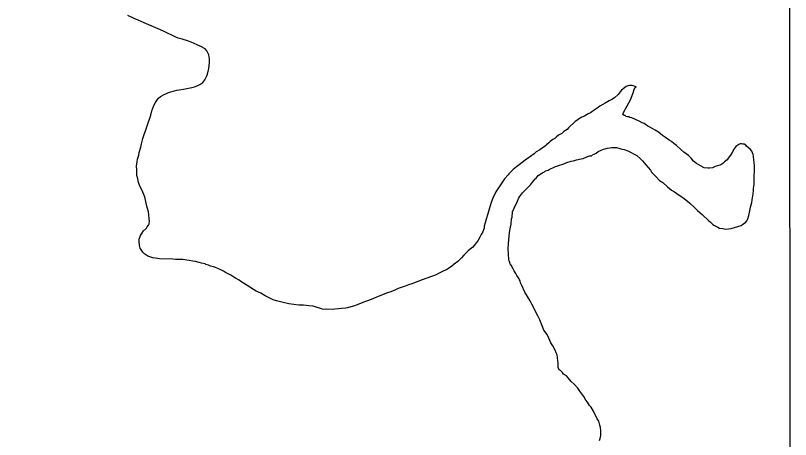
# Model space of a CAD drawing. Extents: x 3271442 to 3309282, y 752266 to 777610.
# Drawn here: x 3305436 to 3307057, y 759798 to 760684 of the extents above; entities that cross this region are included whole.
import ezdxf

# ---------------------------------------------------------------- set-up
doc = ezdxf.new("R2010")
doc.units = 0
doc.layers.add('V-GRID-FRAM', color=7, linetype='Continuous')
doc.layers.add('V-SITE-VEGE', color=7, linetype='Continuous')

msp = doc.modelspace()

# ---------------------------------------------------------------- linework, layer by layer
at = {"layer": 'V-GRID-FRAM'}
msp.add_lwpolyline([(3275591.3, 775827.4), (3307043.5, 775836.6), (3307056.7, 757650.8), (3275588.7, 757641.7), (3275591.3, 775827.4)], dxfattribs=at)
at = {"layer": 'V-SITE-VEGE'}
for p, q in [((3307054.2, 761136.9), (3307055.5, 759275.3)), ((3305683.4, 760678.3), (3305670.2, 760684.2)), ((3305692.3, 760674.8), (3305683.4, 760678.3)), ((3305705, 760668.9), (3305692.3, 760674.8)), ((3305714.4, 760664.7), (3305705, 760668.9)), ((3305733.8, 760656.4), (3305714.4, 760664.7)), ((3305745.4, 760651.7), (3305733.8, 760656.4)), ((3305770.8, 760638.8), (3305745.4, 760651.7)), ((3305775.8, 760637), (3305770.8, 760638.8)), ((3305784.1, 760634.6), (3305775.8, 760637)), ((3305795.2, 760631.5), (3305784.1, 760634.6)), ((3305803, 760628.5), (3305795.2, 760631.5)), ((3305815.7, 760622.6), (3305803, 760628.5)), ((3305823.5, 760619.6), (3305815.7, 760622.6)), ((3305832.3, 760614.4), (3305823.5, 760619.6)), ((3305836.1, 760610.4), (3305832.3, 760614.4)), ((3305839.8, 760601.9), (3305836.1, 760610.4)), ((3305841.3, 760593.5), (3305839.8, 760601.9)), ((3305839.7, 760573.4), (3305841.1, 760585.7)), ((3305841.1, 760585.7), (3305841.3, 760593.5)), ((3305837.2, 760561.7), (3305839.7, 760573.4)), ((3305831.3, 760549.6), (3305836, 760558.4)), ((3305836, 760558.4), (3305837.2, 760561.7)), ((3305804.1, 760534), (3305810.3, 760535)), ((3305810.3, 760535), (3305817, 760537.6)), ((3305817, 760537.6), (3305821, 760539.8)), ((3305821, 760539.8), (3305827.2, 760544.1)), ((3305827.2, 760544.1), (3305831.3, 760549.6)), ((3306713.1, 760535.8), (3306703.4, 760528.2)), ((3306716.5, 760537.4), (3306713.1, 760535.8)), ((3306719.8, 760537.9), (3306716.5, 760537.4)), ((3306725.4, 760537.7), (3306719.8, 760537.9)), ((3306731.5, 760535.9), (3306725.4, 760537.7)), ((3306731.4, 760533.1), (3306733.7, 760534.8)), ((3306733.7, 760534.8), (3306731.5, 760535.9)), ((3305738.8, 760514.9), (3305746.2, 760519.2)), ((3305746.2, 760519.2), (3305758, 760523.9)), ((3305758, 760523.9), (3305768.1, 760526.5)), ((3305768.1, 760526.5), (3305773.2, 760528)), ((3305773.2, 760528), (3305777.7, 760529.1)), ((3305777.7, 760529.1), (3305786.7, 760530.5)), ((3305786.7, 760530.5), (3305794, 760531.5)), ((3305794, 760531.5), (3305804.1, 760534)), ((3306696.5, 760519.4), (3306688.5, 760511.8)), ((3306700.5, 760524.4), (3306696.5, 760519.4)), ((3306703.4, 760528.2), (3306700.5, 760524.4)), ((3306721.9, 760507.6), (3306727.8, 760522.6)), ((3306727.8, 760522.6), (3306729.7, 760529.3)), ((3306729.7, 760529.3), (3306731.4, 760533.1)), ((3305724.9, 760496.2), (3305728.4, 760502.3)), ((3305728.4, 760502.3), (3305732.5, 760508.9)), ((3305732.5, 760508.9), (3305734.8, 760511.6)), ((3305734.8, 760511.6), (3305738.8, 760514.9)), ((3306677.7, 760505.9), (3306669.2, 760501.1)), ((3306682.8, 760508.6), (3306677.7, 760505.9)), ((3306688.5, 760511.8), (3306682.8, 760508.6)), ((3306714.9, 760495.5), (3306721.9, 760507.6)), ((3305720.7, 760484.6), (3305724.9, 760496.2)), ((3306645.9, 760486), (3306638.5, 760480.6)), ((3306649.9, 760489.2), (3306645.9, 760486)), ((3306654.4, 760491.9), (3306649.9, 760489.2)), ((3306657.9, 760494.6), (3306654.4, 760491.9)), ((3306664.1, 760498.4), (3306657.9, 760494.6)), ((3306669.2, 760501.1), (3306664.1, 760498.4)), ((3306707.3, 760481.2), (3306714.9, 760495.5)), ((3305702, 760426.9), (3305718.3, 760475.7)), ((3305718.3, 760475.7), (3305720.7, 760484.6)), ((3306619.9, 760471.5), (3306613, 760467.2)), ((3306625.5, 760473.6), (3306619.9, 760471.5)), ((3306633.4, 760478.4), (3306625.5, 760473.6)), ((3306638.5, 760480.6), (3306633.4, 760478.4)), ((3306706.1, 760477.3), (3306707.3, 760481.2)), ((3306708.8, 760475.5), (3306706.1, 760477.3)), ((3306711, 760474.9), (3306708.8, 760475.5)), ((3306713.2, 760473.2), (3306711, 760474.9)), ((3306715.5, 760472.6), (3306713.2, 760473.2)), ((3306718.3, 760472.5), (3306715.5, 760472.6)), ((3306720.5, 760471.3), (3306718.3, 760472.5)), ((3306724.9, 760470.1), (3306720.5, 760471.3)), ((3306739.8, 760463.1), (3306724.9, 760470.1)), ((3306606.2, 760462.3), (3306592.5, 760449.2)), ((3306609.6, 760464.5), (3306606.2, 760462.3)), ((3306613, 760467.2), (3306609.6, 760464.5)), ((3306746.5, 760460.1), (3306739.8, 760463.1)), ((3306750.9, 760458.3), (3306746.5, 760460.1)), ((3306758, 760453.1), (3306750.9, 760458.3)), ((3306578.2, 760437.8), (3306571.4, 760434.1)), ((3306582.8, 760441.6), (3306578.2, 760437.8)), ((3306589.6, 760446), (3306582.8, 760441.6)), ((3306592.5, 760449.2), (3306589.6, 760446)), ((3306764.1, 760450.2), (3306758, 760453.1)), ((3306773.5, 760444.4), (3306764.1, 760450.2)), ((3306780.7, 760440.3), (3306773.5, 760444.4)), ((3306788.9, 760433.4), (3306780.7, 760440.3)), ((3305699, 760416.3), (3305702, 760426.9)), ((3306553.8, 760421.1), (3306550.9, 760417.8)), ((3306559.5, 760424.9), (3306553.8, 760421.1)), ((3306563.5, 760427), (3306559.5, 760424.9)), ((3306567.5, 760430.8), (3306563.5, 760427)), ((3306571.4, 760434.1), (3306567.5, 760430.8)), ((3306795.5, 760429.3), (3306788.9, 760433.4)), ((3306803.2, 760423.5), (3306795.5, 760429.3)), ((3306807.6, 760420.6), (3306803.2, 760423.5)), ((3305694.1, 760398), (3305697.7, 760409.1)), ((3305697.7, 760409.1), (3305699, 760416.3)), ((3306537.3, 760407), (3306532.1, 760403.2)), ((3306544.1, 760411.8), (3306537.3, 760407)), ((3306545.8, 760413.5), (3306544.1, 760411.8)), ((3306550.9, 760417.8), (3306545.8, 760413.5)), ((3306659.6, 760401.8), (3306665.2, 760405)), ((3306665.2, 760405), (3306669.1, 760405.5)), ((3306669.1, 760405.5), (3306673.1, 760407.1)), ((3306673.1, 760407.1), (3306678.7, 760407.5)), ((3306678.7, 760407.5), (3306682.6, 760408.5)), ((3306682.6, 760408.5), (3306692.7, 760408.3)), ((3306692.7, 760408.3), (3306699.4, 760406.4)), ((3306699.4, 760406.4), (3306703.8, 760404.7)), ((3306812.5, 760416.6), (3306807.6, 760420.6)), ((3306818, 760412.6), (3306812.5, 760416.6)), ((3306827.3, 760403.9), (3306818, 760412.6)), ((3306939.1, 760405.2), (3306934.5, 760397.5)), ((3306942.6, 760410.1), (3306939.1, 760405.2)), ((3306946.6, 760413.4), (3306942.6, 760410.1)), ((3306948.3, 760414.5), (3306946.6, 760413.4)), ((3306951.7, 760416.1), (3306948.3, 760414.5)), ((3306953.9, 760416), (3306951.7, 760416.1)), ((3306957.3, 760415.4), (3306953.9, 760416)), ((3306959.5, 760415.3), (3306957.3, 760415.4)), ((3306963.4, 760413), (3306959.5, 760415.3)), ((3306965, 760411.3), (3306963.4, 760413)), ((3306972.7, 760404.4), (3306965, 760411.3)), ((3305690.4, 760384.1), (3305693.4, 760392.4)), ((3305693.4, 760392.4), (3305694.1, 760398)), ((3306512.8, 760389.7), (3306508.8, 760386.4)), ((3306520.2, 760395.1), (3306512.8, 760389.7)), ((3306524.8, 760398.9), (3306520.2, 760395.1)), ((3306532.1, 760403.2), (3306524.8, 760398.9)), ((3306630.7, 760388.5), (3306636.4, 760390.6)), ((3306636.4, 760390.6), (3306640.3, 760391.1)), ((3306640.3, 760391.1), (3306642.6, 760392.7)), ((3306642.6, 760392.7), (3306646, 760394.3)), ((3306646, 760394.3), (3306649.9, 760396.4)), ((3306649.9, 760396.4), (3306654.5, 760399.7)), ((3306654.5, 760399.7), (3306659.6, 760401.8)), ((3306703.8, 760404.7), (3306708.8, 760404)), ((3306708.8, 760404), (3306716.6, 760401.6)), ((3306716.6, 760401.6), (3306735.3, 760391.6)), ((3306735.3, 760391.6), (3306743, 760384.7)), ((3306833.3, 760398.8), (3306827.3, 760403.9)), ((3306843.2, 760391.3), (3306833.3, 760398.8)), ((3306848.7, 760386.1), (3306843.2, 760391.3)), ((3306931, 760392), (3306926.4, 760385.9)), ((3306934.5, 760397.5), (3306931, 760392)), ((3306975.9, 760400.4), (3306972.7, 760404.4)), ((3306978.5, 760393.6), (3306975.9, 760400.4)), ((3306979.6, 760389.7), (3306978.5, 760393.6)), ((3306980, 760382.4), (3306979.6, 760389.7)), ((3305688.9, 760369.1), (3305689.7, 760378.6)), ((3305689.7, 760378.6), (3305690.4, 760384.1)), ((3306501.4, 760382.1), (3306488.9, 760371.8)), ((3306508.8, 760386.4), (3306501.4, 760382.1)), ((3306573.3, 760371.4), (3306578.4, 760373)), ((3306578.4, 760373), (3306584.6, 760375.1)), ((3306584.6, 760375.1), (3306589.1, 760377.2)), ((3306589.1, 760377.2), (3306598.1, 760379.8)), ((3306598.1, 760379.8), (3306602.6, 760380.2)), ((3306602.6, 760380.2), (3306609.3, 760382.3)), ((3306609.3, 760382.3), (3306618.9, 760384.9)), ((3306618.9, 760384.9), (3306622.8, 760385.3)), ((3306622.8, 760385.3), (3306630.7, 760388.5)), ((3306743, 760384.7), (3306747.4, 760380.1)), ((3306747.4, 760380.1), (3306753.9, 760372.2)), ((3306854.1, 760379.8), (3306848.7, 760386.1)), ((3306860.1, 760374.7), (3306854.1, 760379.8)), ((3306869.5, 760369.4), (3306860.1, 760374.7)), ((3306915.5, 760375), (3306911, 760372.3)), ((3306918.9, 760378.3), (3306915.5, 760375)), ((3306924.1, 760382.6), (3306918.9, 760378.3)), ((3306926.4, 760385.9), (3306924.1, 760382.6)), ((3306980.4, 760376.8), (3306980, 760382.4)), ((3306981.3, 760369), (3306980.4, 760376.8)), ((3305689.3, 760361.8), (3305688.9, 760369.1)), ((3305689.6, 760350), (3305689.3, 760361.8)), ((3306473.5, 760359.8), (3306467.8, 760353.3)), ((3306476.9, 760362.6), (3306473.5, 760359.8)), ((3306483.2, 760368), (3306476.9, 760362.6)), ((3306488.9, 760371.8), (3306483.2, 760368)), ((3306537.1, 760355), (3306542.2, 760357.1)), ((3306542.2, 760357.1), (3306544.5, 760359.3)), ((3306544.5, 760359.3), (3306549.6, 760360.8)), ((3306549.6, 760360.8), (3306551.8, 760362.4)), ((3306551.8, 760362.4), (3306555.8, 760364.6)), ((3306555.8, 760364.6), (3306559.2, 760365.6)), ((3306559.2, 760365.6), (3306565.4, 760368.3)), ((3306565.4, 760368.3), (3306567.7, 760369.3)), ((3306567.7, 760369.3), (3306573.3, 760371.4)), ((3306753.9, 760372.2), (3306763.7, 760360.7)), ((3306763.7, 760360.7), (3306765.8, 760356.8)), ((3306765.8, 760356.8), (3306770.7, 760351.6)), ((3306876.1, 760365.9), (3306869.5, 760369.4)), ((3306884, 760365.1), (3306876.1, 760365.9)), ((3306887.3, 760365.1), (3306884, 760365.1)), ((3306893.5, 760366), (3306887.3, 760365.1)), ((3306899.1, 760368.7), (3306893.5, 760366)), ((3306908.7, 760371.3), (3306899.1, 760368.7)), ((3306911, 760372.3), (3306908.7, 760371.3)), ((3306980.9, 760350), (3306981.6, 760357.8)), ((3306981.7, 760363.4), (3306981.3, 760369)), ((3306981.6, 760357.8), (3306981.7, 760363.4)), ((3305691.1, 760342.7), (3305689.6, 760350)), ((3305693.1, 760335.4), (3305691.1, 760342.7)), ((3306458.6, 760342.9), (3306440.6, 760315.4)), ((3306466, 760351.1), (3306458.6, 760342.9)), ((3306467.8, 760353.3), (3306466, 760351.1)), ((3306517.1, 760335.9), (3306522.9, 760342.5)), ((3306522.9, 760342.5), (3306524.6, 760344.1)), ((3306524.6, 760344.1), (3306528.6, 760349.6)), ((3306528.6, 760349.6), (3306532, 760351.7)), ((3306532, 760351.7), (3306534.3, 760353.4)), ((3306534.3, 760353.4), (3306537.1, 760355)), ((3306770.7, 760351.6), (3306775.1, 760347.6)), ((3306775.1, 760347.6), (3306782.7, 760339.6)), ((3306980.4, 760331), (3306980.9, 760350)), ((3305696.3, 760325.8), (3305693.1, 760335.4)), ((3305699.5, 760319.6), (3305696.3, 760325.8)), ((3306505.6, 760323.3), (3306512.5, 760330.4)), ((3306512.5, 760330.4), (3306517.1, 760335.9)), ((3306782.7, 760339.6), (3306789.3, 760335)), ((3306789.3, 760335), (3306799.2, 760325.8)), ((3306799.2, 760325.8), (3306808, 760319.4)), ((3306979.1, 760323.2), (3306980.4, 760331)), ((3305701.6, 760315.1), (3305699.5, 760319.6)), ((3305705.3, 760306.6), (3305701.6, 760315.1)), ((3306440.6, 760315.4), (3306434.1, 760302.1)), ((3306490.1, 760305.2), (3306495.9, 760313.5)), ((3306495.9, 760313.5), (3306501.6, 760318.9)), ((3306501.6, 760318.9), (3306505.6, 760323.3)), ((3306808, 760319.4), (3306814, 760315.9)), ((3306814, 760315.9), (3306823.9, 760308.4)), ((3306823.9, 760308.4), (3306831.6, 760303.8)), ((3306976.3, 760299.2), (3306978.3, 760311.5)), ((3306978.3, 760311.5), (3306979, 760318.2)), ((3306979, 760318.2), (3306979.1, 760323.2)), ((3305706.9, 760301.6), (3305705.3, 760306.6)), ((3305710.4, 760285.3), (3305706.9, 760301.6)), ((3306430.6, 760293.2), (3306426.3, 760279.4)), ((3306434.1, 760302.1), (3306430.6, 760293.2)), ((3306478.9, 760281.5), (3306485.4, 760296.4)), ((3306485.4, 760296.4), (3306487.8, 760301.4)), ((3306487.8, 760301.4), (3306490.1, 760305.2)), ((3306831.6, 760303.8), (3306840.9, 760296.3)), ((3306840.9, 760296.3), (3306846.4, 760291.7)), ((3306846.4, 760291.7), (3306856.8, 760282.5)), ((3306973.1, 760283.6), (3306975.6, 760293.1)), ((3306975.6, 760293.1), (3306976.3, 760299.2)), ((3305713.5, 760274), (3305710.4, 760285.3)), ((3306426.3, 760279.4), (3306423.9, 760269.9)), ((3306475.4, 760273.7), (3306478.9, 760281.5)), ((3306856.8, 760282.5), (3306862.3, 760276.8)), ((3306862.3, 760276.8), (3306872.1, 760268.2)), ((3306969.3, 760265.8), (3306971.8, 760275.8)), ((3306971.8, 760275.8), (3306973.1, 760283.6)), ((3305714.4, 760267.3), (3305713.5, 760274)), ((3305715.4, 760259.4), (3305714.4, 760267.3)), ((3305715.8, 760254.4), (3305715.4, 760259.4)), ((3306423.9, 760269.9), (3306420.2, 760258.3)), ((3306472.5, 760248.1), (3306473.4, 760259.2)), ((3306473.4, 760259.2), (3306474.6, 760262.6)), ((3306474.6, 760262.6), (3306475.4, 760273.7)), ((3306872.1, 760268.2), (3306885.8, 760255)), ((3306965.7, 760255.3), (3306967.5, 760259.2)), ((3306967.5, 760259.2), (3306969.3, 760265.8)), ((3305711, 760242.2), (3305713.9, 760246.1)), ((3305713.9, 760246.1), (3305715.1, 760248.8)), ((3305715.1, 760248.8), (3305715.8, 760254.4)), ((3306416, 760243.8), (3306415.9, 760239.4)), ((3306417.8, 760251.1), (3306416, 760243.8)), ((3306420.2, 760258.3), (3306417.8, 760251.1)), ((3306471.3, 760241.4), (3306472.5, 760248.1)), ((3306885.8, 760255), (3306888.6, 760253.2)), ((3306888.6, 760253.2), (3306894, 760247.5)), ((3306894, 760247.5), (3306897.9, 760245.2)), ((3306897.9, 760245.2), (3306904.5, 760241.7)), ((3306939.7, 760240.8), (3306953.2, 760245.5)), ((3306953.2, 760245.5), (3306957.2, 760247.7)), ((3306957.2, 760247.7), (3306962.9, 760251.5)), ((3306962.9, 760251.5), (3306965.7, 760255.3)), ((3305697.2, 760224.6), (3305699.5, 760228.5)), ((3305699.5, 760228.5), (3305703.6, 760234)), ((3305703.6, 760234), (3305709.3, 760239.5)), ((3305709.3, 760239.5), (3305711, 760242.2)), ((3306412.9, 760232.2), (3306409.4, 760226.1)), ((3306414.7, 760236), (3306412.9, 760232.2)), ((3306415.9, 760239.4), (3306414.7, 760236)), ((3306466.5, 760207.4), (3306468.8, 760230.8)), ((3306468.8, 760230.8), (3306471.3, 760241.4)), ((3306904.5, 760241.7), (3306908.4, 760239.9)), ((3306908.4, 760239.9), (3306915, 760238.6)), ((3306915, 760238.6), (3306920.6, 760237.4)), ((3306920.6, 760237.4), (3306926.8, 760238.3)), ((3306926.8, 760238.3), (3306932.4, 760238.8)), ((3306932.4, 760238.8), (3306939.7, 760240.8)), ((3305694.1, 760212.4), (3305694.2, 760216.9)), ((3305695, 760203.5), (3305694.1, 760212.4)), ((3305694.2, 760216.9), (3305697.2, 760224.6)), ((3306402.9, 760213.4), (3306398.9, 760209)), ((3306407, 760221.1), (3306402.9, 760213.4)), ((3306409.4, 760226.1), (3306407, 760221.1)), ((3305696.6, 760197.8), (3305695, 760203.5)), ((3305701.9, 760189.3), (3305696.6, 760197.8)), ((3306386.3, 760195.9), (3306382.3, 760192.6)), ((3306392, 760200.2), (3306386.3, 760195.9)), ((3306394.9, 760203.5), (3306392, 760200.2)), ((3306398.9, 760209), (3306394.9, 760203.5)), ((3306466.3, 760196.2), (3306466.5, 760207.4)), ((3306467.4, 760173.8), (3306466.3, 760196.2)), ((3305705.8, 760185.3), (3305701.9, 760189.3)), ((3305712.4, 760181.2), (3305705.8, 760185.3)), ((3305716.8, 760179.5), (3305712.4, 760181.2)), ((3305722.9, 760177.6), (3305716.8, 760179.5)), ((3306368.6, 760177.9), (3306360.6, 760170.2)), ((3306373.7, 760183.3), (3306368.6, 760177.9)), ((3306376.6, 760186.6), (3306373.7, 760183.3)), ((3306382.3, 760192.6), (3306376.6, 760186.6)), ((3305728.5, 760176.9), (3305722.9, 760177.6)), ((3305736.8, 760175.6), (3305728.5, 760176.9)), ((3305764.8, 760175), (3305736.8, 760175.6)), ((3305770.3, 760174.3), (3305764.8, 760175)), ((3305785.4, 760173.9), (3305770.3, 760174.3)), ((3305793.8, 760172.6), (3305785.4, 760173.9)), ((3305798.8, 760171.9), (3305793.8, 760172.6)), ((3305806.6, 760170.6), (3305798.8, 760171.9)), ((3305812.2, 760169.9), (3305806.6, 760170.6)), ((3305819.9, 760168.1), (3305812.2, 760169.9)), ((3305824.4, 760166.3), (3305819.9, 760168.1)), ((3305832.2, 760165), (3305824.4, 760166.3)), ((3305833.8, 760163.8), (3305832.2, 760165)), ((3305839.4, 760162), (3305833.8, 760163.8)), ((3305843.2, 760160.2), (3305839.4, 760162)), ((3306353.1, 760164.3), (3306348, 760160.5)), ((3306360.6, 760170.2), (3306353.1, 760164.3)), ((3306467.9, 760171.6), (3306467.4, 760173.8)), ((3306469.5, 760168.2), (3306467.9, 760171.6)), ((3306470, 760164.8), (3306469.5, 760168.2)), ((3306472.7, 760162.5), (3306470, 760164.8)), ((3306476.5, 760154.6), (3306472.7, 760162.5)), ((3305849.9, 760159), (3305843.2, 760160.2)), ((3305853.8, 760157.2), (3305849.9, 760159)), ((3305859.9, 760154.8), (3305853.8, 760157.2)), ((3305863.7, 760153), (3305859.9, 760154.8)), ((3305870.9, 760149.5), (3305863.7, 760153)), ((3305874.8, 760147.2), (3305870.9, 760149.5)), ((3305885.8, 760141.3), (3305874.8, 760147.2)), ((3306327.6, 760148.1), (3306320.3, 760144.9)), ((3306331.6, 760150.3), (3306327.6, 760148.1)), ((3306337.2, 760152.4), (3306331.6, 760150.3)), ((3306341.2, 760155.1), (3306337.2, 760152.4)), ((3306348, 760160.5), (3306341.2, 760155.1)), ((3306478.6, 760150.7), (3306476.5, 760154.6)), ((3306482.4, 760145), (3306478.6, 760150.7)), ((3305892.4, 760137.3), (3305885.8, 760141.3)), ((3305895.7, 760134.9), (3305892.4, 760137.3)), ((3305903.5, 760130.8), (3305895.7, 760134.9)), ((3305906.8, 760128), (3305903.5, 760130.8)), ((3306286.4, 760131.8), (3306277.4, 760128.1)), ((3306305.6, 760138.6), (3306286.4, 760131.8)), ((3306315.2, 760142.3), (3306305.6, 760138.6)), ((3306320.3, 760144.9), (3306315.2, 760142.3)), ((3306484.5, 760141), (3306482.4, 760145)), ((3306487.7, 760135.9), (3306484.5, 760141)), ((3306489.4, 760133.6), (3306487.7, 760135.9)), ((3306489.9, 760131.4), (3306489.4, 760133.6)), ((3306490.9, 760129.7), (3306489.9, 760131.4)), ((3306492, 760125.7), (3306490.9, 760129.7)), ((3305912.8, 760125), (3305906.8, 760128)), ((3305918.3, 760121), (3305912.8, 760125)), ((3305933.2, 760111.7), (3305918.3, 760121)), ((3306236.2, 760113.4), (3306230.6, 760110.7)), ((3306250.3, 760118.1), (3306236.2, 760113.4)), ((3306257.6, 760121.3), (3306250.3, 760118.1)), ((3306264.4, 760123.3), (3306257.6, 760121.3)), ((3306277.4, 760128.1), (3306264.4, 760123.3)), ((3306494.6, 760120.1), (3306492, 760125.7)), ((3306501, 760106), (3306494.6, 760120.1)), ((3305939.3, 760108.2), (3305933.2, 760111.7)), ((3305948.7, 760103.5), (3305939.3, 760108.2)), ((3305958, 760098.2), (3305948.7, 760103.5)), ((3305974.6, 760090), (3305958, 760098.2)), ((3306213.6, 760104.4), (3306193.9, 760096.5)), ((3306221, 760106.5), (3306213.6, 760104.4)), ((3306230.6, 760110.7), (3306221, 760106.5)), ((3306511.8, 760087.8), (3306501, 760106)), ((3305981.8, 760087.6), (3305974.6, 760090)), ((3305995.7, 760083.9), (3305981.8, 760087.6)), ((3306007.4, 760081.4), (3305995.7, 760083.9)), ((3306028, 760078.7), (3306007.4, 760081.4)), ((3306162.3, 760083.9), (3306149.9, 760079.7)), ((3306169.6, 760087), (3306162.3, 760083.9)), ((3306179.2, 760090.7), (3306169.6, 760087)), ((3306184.3, 760092.3), (3306179.2, 760090.7)), ((3306193.9, 760096.5), (3306184.3, 760092.3)), ((3306515.5, 760081), (3306511.8, 760087.8)), ((3306520.3, 760071.4), (3306515.5, 760081)), ((3306038.1, 760078.4), (3306028, 760078.7)), ((3306049.2, 760077.1), (3306038.1, 760078.4)), ((3306058.1, 760076.3), (3306049.2, 760077.1)), ((3306077.5, 760070.2), (3306058.1, 760076.3)), ((3306083.1, 760069.5), (3306077.5, 760070.2)), ((3306087, 760070), (3306083.1, 760069.5)), ((3306098.2, 760069.7), (3306087, 760070)), ((3306103.8, 760070.2), (3306098.2, 760069.7)), ((3306111.1, 760071.1), (3306103.8, 760070.2)), ((3306117.3, 760071.5), (3306111.1, 760071.1)), ((3306126.8, 760072.4), (3306117.3, 760071.5)), ((3306129.6, 760072.9), (3306126.8, 760072.4)), ((3306142.5, 760076.5), (3306129.6, 760072.9)), ((3306149.9, 760079.7), (3306142.5, 760076.5)), ((3306523, 760065.7), (3306520.3, 760071.4)), ((3306528.3, 760056.1), (3306523, 760065.7)), ((3306532, 760048.2), (3306528.3, 760056.1)), ((3306537.3, 760035.2), (3306532, 760048.2)), ((3306541, 760026.7), (3306537.3, 760035.2)), ((3306547.5, 760017.1), (3306541, 760026.7)), ((3306551.2, 760009.7), (3306547.5, 760017.1)), ((3306555.5, 760000.1), (3306551.2, 760009.7)), ((3306559.3, 759993.9), (3306555.5, 760000.1)), ((3306564.1, 759984.8), (3306559.3, 759993.9)), ((3306566.2, 759979.2), (3306564.1, 759984.8)), ((3306568.3, 759974.7), (3306566.2, 759979.2)), ((3306569.3, 759969.6), (3306568.3, 759974.7)), ((3306569.7, 759962.3), (3306569.3, 759969.6)), ((3306570.7, 759957.8), (3306569.7, 759962.3)), ((3306570.6, 759952.3), (3306570.7, 759957.8)), ((3306571, 759948.3), (3306570.6, 759952.3)), ((3306573.1, 759943.2), (3306571, 759948.3)), ((3306575.4, 759942.1), (3306573.1, 759943.2)), ((3306579.7, 759938.1), (3306575.4, 759942.1)), ((3306581.9, 759934.7), (3306579.7, 759938.1)), ((3306587.9, 759930.6), (3306581.9, 759934.7)), ((3306591.8, 759926.6), (3306587.9, 759930.6)), ((3306597.7, 759919.2), (3306591.8, 759926.6)), ((3306604.3, 759913.4), (3306597.7, 759919.2)), ((3306611.9, 759904.9), (3306604.3, 759913.4)), ((3306616.3, 759899.2), (3306611.9, 759904.9)), ((3306624.4, 759887.8), (3306616.3, 759899.2)), ((3306628.7, 759880.4), (3306624.4, 759887.8)), ((3306631.9, 759875.9), (3306628.7, 759880.4)), ((3306636.2, 759869.1), (3306631.9, 759875.9)), ((3306639.5, 759865.1), (3306636.2, 759869.1)), ((3306644.9, 759857.1), (3306639.5, 759865.1)), ((3306652.3, 759841.3), (3306644.9, 759857.1)), ((3306655.6, 759836.2), (3306652.3, 759841.3)), ((3306658.1, 759827.7), (3306655.6, 759836.2)), ((3306659.1, 759822.7), (3306658.1, 759827.7)), ((3306660.1, 759816), (3306659.1, 759822.7)), ((3306658.6, 759799.8), (3306659.9, 759806.5)), ((3306659.9, 759806.5), (3306660.1, 759816)), ((3306657.4, 759795.9), (3306658.6, 759799.8))]:
    msp.add_line(p, q, dxfattribs=at)

doc.saveas('drawing.dxf')
